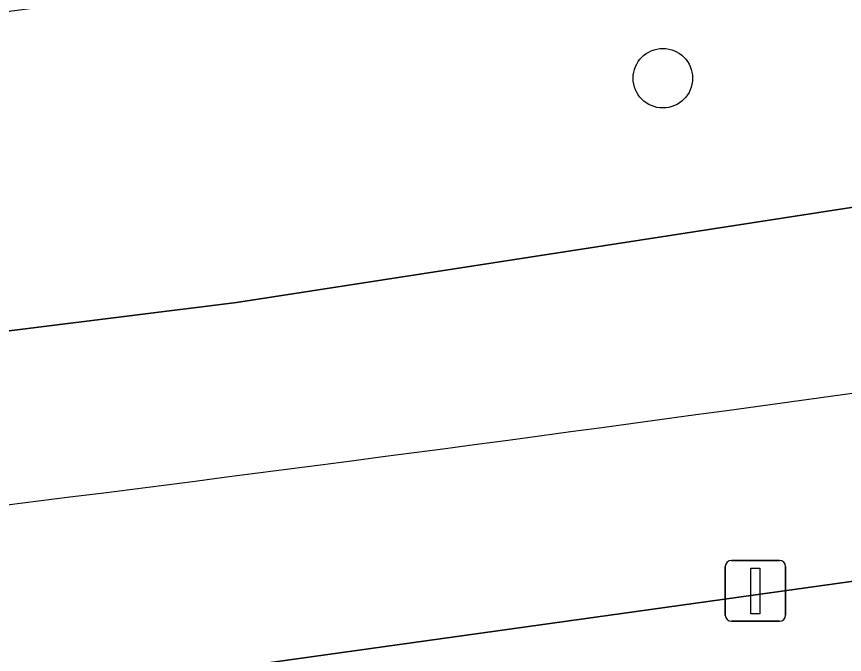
# Model space of a CAD drawing. Extents: x 162184 to 163154, y 385507 to 386516.
# Drawn here: x 162768.88 to 162782.49, y 386435.48 to 386445.96 of the extents above; entities that cross this region are included whole.
import ezdxf

# ---------------------------------------------------------------- set-up
doc = ezdxf.new("R2010")
doc.units = 0
for name, color, linetype in [('IMGEO_Afsluitpaal', 7, 'Continuous'), ('IMGEO_Berm_groen', 7, 'Continuous'), ('IMGEO_Boom', 7, 'Continuous'), ('IMGEO_Fietspad_gesloten', 7, 'Continuous'), ('IMGEO_OVBaan_gesloten', 7, 'Continuous'), ('IMGEO_Voetpad_open', 7, 'Continuous')]:
    doc.layers.add(name, color=color, linetype=linetype)

msp = doc.modelspace()

# ---------------------------------------------------------------- linework, layer by layer
at = {"layer": 'IMGEO_Afsluitpaal'}
for p, q in [((162780.635, 386437.024), (162781.425, 386437.024)), ((162781.425, 386437.024), (162780.635, 386437.024)), ((162780.535, 386436.124), (162780.535, 386436.924)), ((162780.535, 386436.924), (162780.535, 386436.124)), ((162781.525, 386436.924), (162781.525, 386436.124)), ((162781.525, 386436.124), (162781.525, 386436.924)), ((162781.425, 386436.024), (162780.635, 386436.024)), ((162780.635, 386436.024), (162781.425, 386436.024))]:
    msp.add_line(p, q, dxfattribs=at)
msp.add_lwpolyline([(162780.955, 386436.899), (162781.105, 386436.899), (162781.105, 386436.149), (162780.955, 386436.149), (162780.955, 386436.899)], dxfattribs=at)
for centre, start, end in [((162780.635, 386436.924), 90, 180), ((162780.635, 386436.924), 90, 180), ((162781.425, 386436.924), 0, 90), ((162781.425, 386436.924), 360, 90), ((162780.635, 386436.124), 180, 270), ((162780.635, 386436.124), 180, 270), ((162781.425, 386436.124), 270, 0), ((162781.425, 386436.124), 270, 0)]:
    msp.add_arc(centre, 0.1, start, end, dxfattribs=at)
at = {"layer": 'IMGEO_Berm_groen'}
for points in [[(162745.532, 386438.132), (162746.351, 386438.225), (162767.216, 386440.603), (162772.497, 386441.264), (162808.527, 386446.835), (162875.123, 386458.128)], [(162750.174, 386435.792), (162750.557, 386432.581), (162763.541, 386434.021), (162783.511, 386436.802)]]:
    msp.add_lwpolyline(points, dxfattribs=at)
for centre, radius, start, end in [((162616.985, 387613.717), 1177.487, 276.525885, 277.841872), ((162644.769, 387428.706), 998.493, 276.059672, 277.965217)]:
    msp.add_arc(centre, radius, start, end, dxfattribs=at)
at = {"layer": 'IMGEO_Boom'}
msp.add_circle((162779.508, 386444.949), 0.489, dxfattribs=at)
at = {"layer": 'IMGEO_Fietspad_gesloten'}
msp.add_lwpolyline([(162875.591, 386455.128), (162936.304, 386465.534), (162936.93, 386465.635), (162937.644, 386468.676), (162921.503, 386466.084), (162875.123, 386458.128), (162808.527, 386446.835), (162772.497, 386441.264), (162767.216, 386440.603), (162746.351, 386438.225), (162745.532, 386438.132)], dxfattribs=at)
msp.add_arc((162644.769, 387428.706), 998.493, 276.059672, 277.965217, dxfattribs=at)
at = {"layer": 'IMGEO_OVBaan_gesloten'}
msp.add_arc((162616.985, 387613.717), 1177.487, 276.525885, 277.841872, dxfattribs=at)
at = {"layer": 'IMGEO_Voetpad_open'}
msp.add_lwpolyline([(162894.907, 386453.027), (162934.477, 386459.931), (162937.766, 386460.481), (162937.49, 386462.555), (162824.18, 386443.141), (162804.037, 386439.845), (162788.912, 386437.554), (162786.723, 386437.249), (162783.511, 386436.802), (162763.541, 386434.021), (162750.557, 386432.581), (162748.72, 386432.378), (162743.447, 386431.793), (162735.818, 386431.083), (162728.054, 386430.27), (162728.219, 386428.267), (162736.141, 386429.087), (162747.295, 386430.111), (162771.737, 386433.026), (162799.345, 386437.091), (162819.461, 386440.236)], close=True, dxfattribs=at)

doc.saveas('drawing.dxf')
